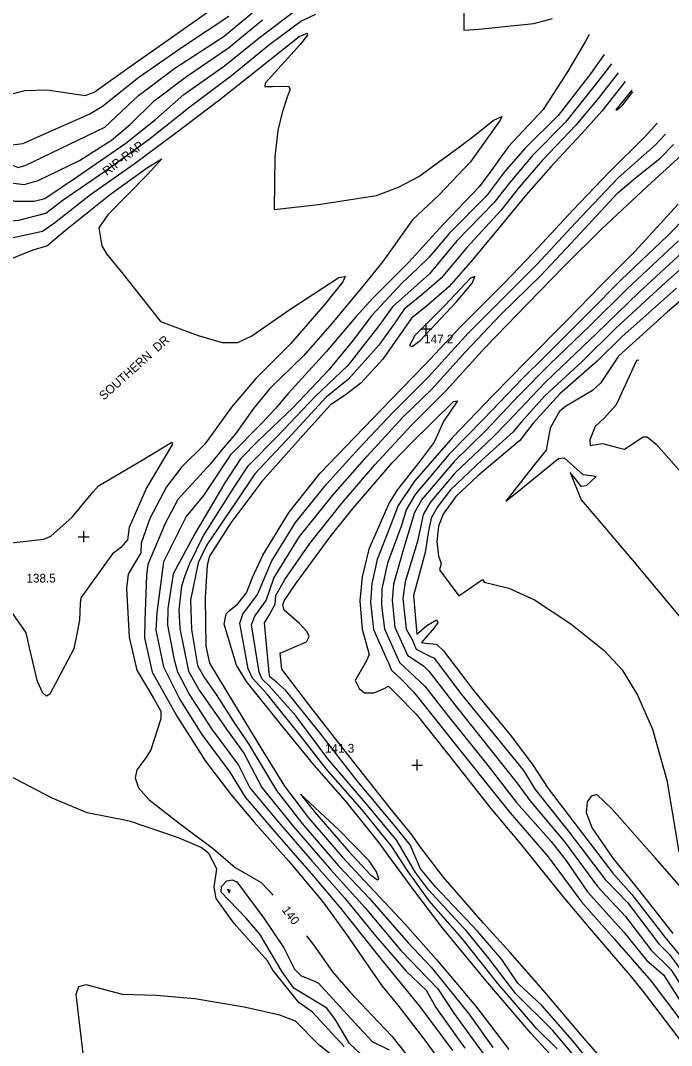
# Model space of a CAD drawing. Extents: x 1475150 to 2003689, y 770235 to 1112803.
# Drawn here: x 2001307.2 to 2001456, y 772735.4 to 772969.5 of the extents above; entities that cross this region are included whole.
import ezdxf

# ---------------------------------------------------------------- set-up
doc = ezdxf.new("R2010")
doc.units = 0
for name, color, linetype in [('RD_DTM_Major1', 7, 'Continuous'), ('RD_DTM_Major1_Lbl', 7, 'Continuous'), ('RD_DTM_Minor1', 7, 'Continuous'), ('RD_DTM_Spot_Elev', 7, 'Continuous'), ('RD_TX_Misc1', 7, 'Continuous')]:
    doc.layers.add(name, color=color, linetype=linetype)

msp = doc.modelspace()

# ---------------------------------------------------------------- linework, layer by layer
at = {"layer": 'RD_DTM_Major1'}
for points in [[(2001296.16, 772940.62), (2001296.64, 772940.33), (2001306.62, 772935.95), (2001308.28, 772936.4), (2001318.3, 772941.16), (2001326.52, 772945.1), (2001334.2, 772952.35), (2001342.51, 772958.6), (2001353.78, 772965.95), (2001362.41, 772973.06)], [(2001443.83, 772957.55), (2001439.24, 772951.71), (2001434.16, 772945.57), (2001426.51, 772937.59), (2001421.24, 772931.52), (2001417.03, 772926.13), (2001409.26, 772917.65), (2001403.33, 772910.62), (2001398.91, 772906.84), (2001394.94, 772903.6), (2001392.63, 772900.2), (2001389.12, 772895.31), (2001382.22, 772887.55), (2001377.12, 772883.49), (2001369.22, 772874.91), (2001360.77, 772865.93), (2001356.41, 772859.49), (2001349.8, 772849.71), (2001347.87, 772845.63), (2001346.07, 772837.12), (2001346.35, 772830.38), (2001347.66, 772822.22), (2001349.16, 772819.57), (2001351.94, 772815.55), (2001355.84, 772809.49), (2001359.32, 772804.32), (2001365.74, 772793.67), (2001371.52, 772786.15), (2001379.91, 772776.46), (2001386.97, 772768.97), (2001395.79, 772758.81), (2001401.05, 772753.27), (2001409.67, 772742.65), (2001415.19, 772734.96)], [(2001429.9, 772734.61), (2001425.21, 772739.23), (2001416.31, 772749.53), (2001408.1, 772759.91), (2001400.61, 772768.46), (2001395.56, 772775.46), (2001392.11, 772780.87), (2001385.34, 772789.21), (2001377.12, 772798.59), (2001371.26, 772806.01), (2001363.62, 772815.66), (2001360.28, 772819.31), (2001359.28, 772821.42), (2001357.34, 772831.86), (2001358.01, 772833.94), (2001361.39, 772838.41), (2001364.64, 772846.1), (2001370.11, 772854.83), (2001377.18, 772863.59), (2001384.56, 772871.72), (2001392.38, 772880.02), (2001400.46, 772888.09), (2001409.56, 772898.08), (2001418.04, 772906.6), (2001425.32, 772913.88), (2001434.05, 772923.27), (2001443.78, 772933.57), (2001452.3, 772941.11), (2001454.59, 772943.53)], [(2001299.72, 772912.91), (2001310.13, 772917.09), (2001313.27, 772918.06), (2001317.91, 772921.94), (2001327.81, 772929.85), (2001336.24, 772935.96), (2001339.57, 772937.92), (2001336.31, 772934.42), (2001327.18, 772925.09), (2001325.14, 772922.14), (2001325.81, 772918.02), (2001326.86, 772916.2), (2001330.71, 772911.53), (2001339.24, 772900.73), (2001347.86, 772897.54), (2001353.29, 772895.98), (2001356.93, 772895.94), (2001360.1, 772897.48), (2001368.75, 772903.51), (2001379.95, 772910.82), (2001381.39, 772911), (2001380.87, 772909.78), (2001376.82, 772904.76), (2001368.92, 772895.66), (2001361.01, 772887.71), (2001355.45, 772881.21), (2001349.34, 772872.71), (2001344.02, 772867.51), (2001340.57, 772863), (2001336.79, 772855.76), (2001334.84, 772850.16), (2001334.73, 772847.91), (2001331.87, 772843.03), (2001331.47, 772839.77), (2001332.05, 772828.65), (2001333.81, 772821.15), (2001337.64, 772814.7), (2001339.31, 772811.73), (2001339.32, 772810), (2001336.99, 772802.93), (2001335.9, 772801.09), (2001333.8, 772798.36), (2001333.41, 772796.5), (2001334.22, 772794.23), (2001336.56, 772791.56), (2001343.52, 772786.15), (2001351.32, 772780.35), (2001356.32, 772776.04), (2001362.2, 772772.59), (2001364.94, 772769.75)], [(2001457.58, 772919.17), (2001445.85, 772908.2), (2001437.43, 772899.85), (2001428.13, 772890.9), (2001421, 772883.78), (2001413.48, 772875.76), (2001406.33, 772868.79), (2001398.95, 772860.08), (2001397.24, 772857.11), (2001394.83, 772849.07), (2001392.44, 772840.74), (2001392.16, 772837.01), (2001392.75, 772830.93), (2001395.67, 772824.56), (2001399.42, 772822.06), (2001400.52, 772820.9), (2001406.45, 772813.17), (2001414.81, 772802.79), (2001420.72, 772795.32), (2001423.61, 772791.35), (2001431.59, 772781.86), (2001439.07, 772771.7), (2001445.49, 772764.85), (2001451.31, 772757.14), (2001455.85, 772752.77), (2001461.13, 772744.54)], [(2001448.5, 772891.93), (2001448.02, 772891.82), (2001443.37, 772881.74), (2001440.65, 772878.72), (2001438.52, 772876.78), (2001437.33, 772873.7), (2001437.43, 772872.45), (2001440.2, 772872.92), (2001443.97, 772871.92), (2001445.22, 772871.58), (2001449.53, 772874.43), (2001450.39, 772874.43), (2001452.46, 772872.76), (2001459.39, 772864.9)], [(2001381.18, 772735.16), (2001373.95, 772743.03), (2001370.83, 772745.18), (2001364.91, 772752.61), (2001363.7, 772754.76), (2001356.06, 772763.28), (2001351.96, 772769), (2001351.46, 772771.53), (2001352.13, 772775.75), (2001350.26, 772779.27), (2001348.49, 772780.6), (2001343.31, 772782.84), (2001332.16, 772786.62), (2001322.47, 772788.55), (2001314.46, 772791.91), (2001302.64, 772798.03)], [(2001372.58, 772760.48), (2001374.16, 772758.4), (2001378.5, 772752.21), (2001382.6, 772747.54), (2001388.99, 772740.81), (2001392.06, 772737.55), (2001397.64, 772730.56)]]:
    msp.add_lwpolyline(points, dxfattribs=at)
at = {"layer": 'RD_DTM_Minor1'}
for points in [[(2001408.53, 772975.34), (2001408.53, 772967.28), (2001411.99, 772967.54), (2001424.5, 772968.83), (2001428.81, 772969.95)], [(2001286.37, 772940.91), (2001287.58, 772938.05), (2001288.71, 772936.73), (2001291.92, 772934.73), (2001301.18, 772929.93), (2001305.96, 772928.25), (2001310.38, 772928.23), (2001312.83, 772928.82), (2001320.05, 772933.69), (2001331.29, 772941.47), (2001338.07, 772946.92), (2001344.6, 772952.58), (2001353.85, 772959.11), (2001361.77, 772965.53), (2001370.56, 772972.16)], [(2001303.24, 772952.21), (2001308.21, 772953.54), (2001313.36, 772953.68), (2001321.99, 772952.35), (2001324.07, 772953.14), (2001331.75, 772958.59), (2001343.83, 772967.04), (2001352.04, 772972.87)], [(2001292.11, 772939.07), (2001296.61, 772936.23), (2001305.01, 772932.39), (2001308.09, 772932.05), (2001311.28, 772932.95), (2001320.69, 772937.49), (2001328.01, 772942.14), (2001332.32, 772945.77), (2001337.79, 772951.18), (2001345.19, 772956.69), (2001354.75, 772963.26), (2001362.55, 772969.63)], [(2001294.1, 772928.47), (2001300.12, 772924.93), (2001304.13, 772923.63), (2001306.89, 772923.86), (2001313.01, 772925.48), (2001317.02, 772928.51), (2001326.46, 772935.02), (2001336.62, 772942.37), (2001346.32, 772950.07), (2001355.45, 772956.9), (2001364.23, 772964.07), (2001371.33, 772969.35), (2001374.76, 772970.98)], [(2001299.38, 772943.01), (2001302.84, 772941.55), (2001305.27, 772941.08), (2001307.87, 772941.41), (2001311.91, 772943.22), (2001322.93, 772948.12), (2001325.95, 772949.95), (2001334.31, 772956.54), (2001344.7, 772963.79), (2001354.81, 772970.5)], [(2001302.79, 772919.32), (2001312.25, 772921.42), (2001315.04, 772923.27), (2001323.24, 772929.73), (2001333.18, 772936.8), (2001342.75, 772943.86), (2001352.78, 772951.46), (2001361.25, 772958.12), (2001370.92, 772965.81), (2001372.76, 772966.61), (2001372.8, 772966.17), (2001371.19, 772964.12), (2001363.14, 772955.19), (2001363.04, 772954.4), (2001364.78, 772954.43), (2001368.47, 772954.48), (2001368.87, 772953.8), (2001368.18, 772952.01), (2001367.04, 772948.51), (2001366.06, 772944.4), (2001365.35, 772938.34), (2001365.18, 772926.34), (2001375.34, 772927.51), (2001388.62, 772929.53), (2001393.64, 772931.44), (2001398.29, 772933.89), (2001407.58, 772940.61), (2001411.35, 772943.51), (2001415.24, 772946.63), (2001417.24, 772947.55), (2001416.86, 772946.71), (2001410.06, 772937.19), (2001402.93, 772929.71), (2001396.84, 772923.96), (2001390, 772914.48), (2001384.85, 772908.03), (2001377.94, 772899.79), (2001371.91, 772892.91), (2001364.22, 772885.47), (2001360.49, 772880.91), (2001356.36, 772875.12), (2001353.18, 772871.39), (2001350.69, 772868.25), (2001343.2, 772860.13), (2001340.28, 772854.58), (2001336.31, 772845.24), (2001336, 772842.72), (2001335.67, 772832.43), (2001335.61, 772828.49), (2001337.35, 772820.64), (2001343.15, 772810.39), (2001349.55, 772800.37), (2001355.37, 772792.66), (2001360.67, 772786.4), (2001368.47, 772777.54), (2001376.34, 772768.22), (2001381.7, 772760.75), (2001389.91, 772748.94), (2001393.48, 772744.61), (2001399.84, 772736.31), (2001405.9, 772727.95)], [(2001437.2, 772966.31), (2001436.27, 772964.6), (2001432.11, 772957.56), (2001426.7, 772949.15), (2001418.75, 772940.69), (2001414.49, 772934.81), (2001412.04, 772931.48), (2001403.76, 772922.83), (2001395.97, 772914.32), (2001387.79, 772906.18), (2001383.86, 772901.79), (2001377.09, 772893.79), (2001368.43, 772884.28), (2001365.51, 772880.89), (2001362.47, 772877.62), (2001355.22, 772870.28), (2001349.03, 772861), (2001345.12, 772856.25), (2001339.93, 772845.86), (2001338.37, 772834.22), (2001338.17, 772830.28), (2001339.89, 772821.86), (2001343.63, 772814.41), (2001348.67, 772806.4), (2001355.08, 772797.79), (2001358.57, 772792.13), (2001365.8, 772783.65), (2001374.18, 772774.1), (2001380.38, 772766.75), (2001389.53, 772755.24), (2001398.44, 772744.36), (2001405.95, 772734.26)], [(2001440.64, 772961.7), (2001437.5, 772957.3), (2001430.09, 772947.82), (2001422.46, 772940.28), (2001417.84, 772934.94), (2001413.69, 772929.43), (2001405.17, 772920.83), (2001400.53, 772915.35), (2001397.89, 772912.78), (2001394.55, 772909.64), (2001387.41, 772902.01), (2001383.22, 772896.46), (2001377.71, 772889.73), (2001369.44, 772881), (2001361.63, 772873.61), (2001357.5, 772869.36), (2001353.96, 772863.89), (2001347.15, 772852.41), (2001342.14, 772843.1), (2001340.93, 772835.19), (2001340.83, 772831.36), (2001342.33, 772823.48), (2001343.13, 772820.74), (2001345.83, 772815.46), (2001350.9, 772807.75), (2001357.06, 772799.42), (2001359.68, 772794.28), (2001365.7, 772786.91), (2001373.82, 772777.59), (2001381.27, 772769.1), (2001388.35, 772760.44), (2001395.26, 772752.44), (2001399.94, 772748.03), (2001402.16, 772744.1), (2001408.8, 772734.82)], [(2001442.26, 772959.6), (2001438.64, 772954.87), (2001431.75, 772946.31), (2001424.25, 772938.69), (2001419.06, 772932.53), (2001415.43, 772927.85), (2001406.95, 772919.18), (2001400.66, 772911.66), (2001392.25, 772904.09), (2001389.14, 772899.75), (2001382.05, 772890.7), (2001374.58, 772883.62), (2001365.86, 772874.49), (2001359.13, 772867.64), (2001355.98, 772862.95), (2001349.06, 772851.97), (2001345.77, 772845.28), (2001344.83, 772842.92), (2001344.03, 772840.32), (2001343.42, 772834.87), (2001343.67, 772830.6), (2001345.66, 772820.86), (2001348.1, 772816.54), (2001354.66, 772807.09), (2001358.25, 772802.19), (2001362.42, 772794.32), (2001369.46, 772785.53), (2001378.15, 772775.53), (2001386.03, 772766.84), (2001394.15, 772757.08), (2001402.56, 772748.34), (2001406.28, 772742.81), (2001411.29, 772735.82), (2001419.2, 772725.09)], [(2001445.38, 772955.54), (2001440.04, 772948.79), (2001436.29, 772944.56), (2001428.38, 772936.11), (2001422.8, 772929.67), (2001416.79, 772922.37), (2001410.54, 772914.83), (2001405.21, 772908.78), (2001399.96, 772904.19), (2001396.59, 772901.51), (2001390.06, 772892.18), (2001385.04, 772886.69), (2001381.45, 772883.91), (2001378.08, 772881.7), (2001371.76, 772874.74), (2001362.41, 772864.23), (2001355.27, 772854.74), (2001350.39, 772847.19), (2001349.87, 772845.09), (2001349.44, 772837.67), (2001349.58, 772826.59), (2001350.43, 772822.68), (2001355.92, 772813.65), (2001362.18, 772803.36), (2001367.59, 772794.59), (2001373.03, 772787.39), (2001380.72, 772778.5), (2001385.81, 772773.03), (2001395.02, 772763.16), (2001402.2, 772755.09), (2001411.22, 772744.45), (2001418.81, 772734.51)], [(2001446.89, 772953.56), (2001443.24, 772949.11), (2001443.63, 772949.06), (2001444.83, 772950.25), (2001447.17, 772953.19)], [(2001430.46, 772730.97), (2001423.81, 772738.25), (2001413.58, 772750.21), (2001403.56, 772762.33), (2001396.9, 772771.14), (2001388.99, 772781.99), (2001381.47, 772791.3), (2001374.38, 772799.39), (2001366.59, 772808.91), (2001358.86, 772818.5), (2001356.63, 772822.28), (2001353.79, 772831.64), (2001354.21, 772833.95), (2001354.98, 772834.77), (2001356.83, 772836.22), (2001358.85, 772838.79), (2001360.26, 772842.31), (2001362.59, 772847.36), (2001368.62, 772857.18), (2001375.75, 772866.11), (2001383.6, 772874.31), (2001391.94, 772882.9), (2001399.54, 772890.76), (2001407.96, 772899.67), (2001417.82, 772909.62), (2001424.46, 772916.49), (2001433.46, 772926.19), (2001441.73, 772934.86), (2001450.07, 772943.05), (2001452.68, 772946.02)], [(2001435.51, 772730.96), (2001428.77, 772738.91), (2001420.39, 772747.23), (2001414.36, 772755.21), (2001409.29, 772761.38), (2001400.45, 772770.96), (2001397.52, 772774.94), (2001393.26, 772782.24), (2001386.53, 772790.29), (2001377.48, 772800.86), (2001370.12, 772810.69), (2001364.05, 772817.52), (2001362.49, 772819.04), (2001361.74, 772820.7), (2001360.06, 772831.5), (2001360.81, 772833.46), (2001363.41, 772837.02), (2001365.11, 772842.15), (2001371, 772851.67), (2001378.6, 772861.06), (2001386.47, 772870.02), (2001394.59, 772878.92), (2001401.17, 772885.22), (2001408.85, 772893.72), (2001416.96, 772902.38), (2001426.15, 772911.24), (2001433.08, 772918.67), (2001443.73, 772930.12), (2001447.77, 772933.57), (2001453.32, 772938), (2001456.41, 772941.16)], [(2001441.15, 772726.91), (2001433.4, 772736.5), (2001426.38, 772744.54), (2001420.86, 772749.63), (2001417.2, 772755.04), (2001411.64, 772761.53), (2001402.03, 772771.64), (2001398.64, 772775.73), (2001396.24, 772781.23), (2001392.38, 772786.02), (2001384.15, 772795.81), (2001375.38, 772807.13), (2001367.88, 772816.51), (2001365.73, 772818.4), (2001364.19, 772819.56), (2001364.04, 772820.51), (2001362.96, 772831.95), (2001364.06, 772833.7), (2001365.44, 772836.18), (2001365.6, 772838.19), (2001367.64, 772841.85), (2001373.32, 772850.05), (2001380.72, 772859.34), (2001388.23, 772868.03), (2001396.54, 772877.02), (2001404.41, 772884.89), (2001413.47, 772894.89), (2001423.1, 772904.78), (2001431.57, 772913.46), (2001440.06, 772921.89), (2001450.47, 772931.69), (2001458.29, 772938.71)], [(2001464.29, 772929.71), (2001455.08, 772920.29), (2001444.48, 772910.25), (2001437.08, 772902.8), (2001427.01, 772892.79), (2001421.93, 772887.74), (2001413.14, 772878.55), (2001405.17, 772870.44), (2001397.39, 772861.23), (2001395.33, 772857.76), (2001394.31, 772854.18), (2001391.1, 772845.52), (2001389.8, 772839.71), (2001389.76, 772835.92), (2001390.4, 772830.54), (2001393.86, 772822.9), (2001399.62, 772817.49), (2001405.06, 772810.52), (2001413.49, 772800), (2001420.59, 772790.93), (2001428.47, 772782), (2001431.83, 772777.72), (2001436.82, 772770.51), (2001445.08, 772761.26), (2001450.25, 772754.86), (2001454.13, 772751.55), (2001459.75, 772742.89)], [(2001457.51, 772927.52), (2001447.69, 772916.82), (2001440.16, 772909.29), (2001432.16, 772901.04), (2001423.03, 772891.87), (2001415.13, 772883.88), (2001405.93, 772874.25), (2001397.23, 772864.25), (2001393.51, 772858.7), (2001392.34, 772855.53), (2001388.77, 772846.41), (2001387.51, 772840.83), (2001387.24, 772836.62), (2001387.93, 772830.38), (2001391.03, 772823.43), (2001391.42, 772822.66), (2001391.92, 772821.21), (2001394.33, 772818.99), (2001397.03, 772816.19), (2001399.5, 772813.13), (2001407.17, 772803.45), (2001416.51, 772791.74), (2001419.1, 772788.56), (2001427.78, 772778.5), (2001435.45, 772768.23), (2001443, 772759.69), (2001451.31, 772750.11), (2001458.58, 772740.52)], [(2001461.36, 772919.26), (2001448.56, 772907.38), (2001438.75, 772897.92), (2001430.85, 772890.42), (2001427.01, 772886.78), (2001418.68, 772877.89), (2001415.12, 772874.24), (2001406.5, 772866.08), (2001400.88, 772859.43), (2001399.26, 772856.71), (2001398.63, 772853.72), (2001397.84, 772850.24), (2001395.11, 772841.31), (2001394.6, 772837.51), (2001395.38, 772830.47), (2001396.84, 772827.94), (2001397.2, 772826.96), (2001397.65, 772825.94), (2001400.6, 772824.39), (2001401.74, 772823.85), (2001408.04, 772815.58), (2001416.13, 772805.57), (2001422.17, 772798.24), (2001424.86, 772793.86), (2001432.63, 772784.15), (2001440.84, 772773.3), (2001445.97, 772768.06), (2001453.06, 772758.58), (2001455.5, 772756.19), (2001458.96, 772751.56)], [(2001464.81, 772918.75), (2001454.65, 772909.66), (2001443.29, 772899.26), (2001435.66, 772891.7), (2001427.04, 772883.78), (2001421.68, 772877.85), (2001419.71, 772875.46), (2001412.69, 772869.16), (2001405.49, 772862.3), (2001402.55, 772858.46), (2001401.09, 772855.81), (2001400.38, 772852.46), (2001399.67, 772848), (2001397.03, 772838.16), (2001397.83, 772829.31), (2001400.11, 772831.35), (2001402.32, 772832.61), (2001402.63, 772832.02), (2001401.77, 772830.79), (2001398.89, 772827.46), (2001399.77, 772827.25), (2001402.31, 772827.03), (2001403.92, 772825.5), (2001410.92, 772816.35), (2001419.16, 772806.37), (2001424.19, 772799.61), (2001427.8, 772794.11), (2001433.66, 772786.44), (2001442.61, 772774.79), (2001446.9, 772769.91), (2001454.57, 772760.07), (2001459.53, 772753.98)], [(2001472.44, 772917.75), (2001455.05, 772902.95), (2001443.89, 772892.86), (2001439.75, 772886.69), (2001437.96, 772885.03), (2001431.75, 772881.36), (2001430.43, 772880.2), (2001429.47, 772878.61), (2001428.24, 772876.38), (2001427.32, 772871.4), (2001424.65, 772868.1), (2001418.11, 772859.71), (2001420.33, 772861.47), (2001430.17, 772869.45), (2001431.44, 772869.65), (2001435.73, 772865.78), (2001437.71, 772865.6), (2001438.8, 772865.37), (2001436.51, 772863.22), (2001435.38, 772863.1), (2001434.27, 772864.52), (2001432.84, 772866.23), (2001435.36, 772859.99), (2001439.85, 772854.78), (2001447.88, 772845.25), (2001458.09, 772832.97)], [(2001404.23, 772904.38), (2001397.36, 772897.58), (2001396.1, 772895.26), (2001396.75, 772895.05), (2001398.54, 772896.41), (2001406.86, 772905.22), (2001410.54, 772909.61), (2001411.02, 772911), (2001410.06, 772910.66), (2001404.23, 772904.38)], [(2001457.15, 772908.39), (2001444.67, 772897.25), (2001439.03, 772891.73), (2001430.5, 772884.22), (2001424.35, 772877.56), (2001421.33, 772873.61), (2001411.77, 772865.51), (2001406.71, 772860.8), (2001403.78, 772856.76), (2001402.74, 772853.97), (2001402.35, 772850.53), (2001402.78, 772847.16), (2001403.34, 772845.48), (2001403.01, 772844.05), (2001407.42, 772838.08), (2001412.77, 772841.84), (2001413.18, 772841.21), (2001415.41, 772840.68), (2001418.79, 772839.88), (2001424.65, 772837.18), (2001432.95, 772831.68), (2001440.58, 772825.61), (2001444.75, 772821.2), (2001448.21, 772815.38), (2001451.61, 772807.64), (2001454.89, 772795.99), (2001457.7, 772779.6)], [(2001445.27, 772726.51), (2001436.51, 772736.48), (2001426.17, 772748.59), (2001419.09, 772756.65), (2001412.97, 772763.38), (2001403.83, 772773.92), (2001398.39, 772781.03), (2001396.74, 772783.46), (2001391.7, 772789.61), (2001382.27, 772801.59), (2001373.57, 772812.67), (2001366.92, 772821.36), (2001366.54, 772824.98), (2001372.56, 772827.59), (2001373.23, 772828.78), (2001372.74, 772829.91), (2001370.99, 772831.79), (2001367.48, 772834.83), (2001367.16, 772836.04), (2001367.47, 772836.97), (2001370.2, 772840.97), (2001378, 772851.56), (2001383.26, 772858.12), (2001392.13, 772868.48), (2001396.63, 772873.15), (2001406.14, 772882.51), (2001407.1, 772882.63)], [(2001407.1, 772882.63), (2001403.9, 772877.92), (2001401.73, 772873.22), (2001398.59, 772868.92), (2001393.38, 772862.36), (2001391.46, 772859.32), (2001386.87, 772848.73), (2001385.31, 772842.4), (2001384.77, 772836.92), (2001385.33, 772830.46), (2001386.93, 772824.67), (2001386.32, 772823.25), (2001383.7, 772818.75), (2001384.61, 772816.94), (2001385.88, 772815.95), (2001388.08, 772815.94), (2001390.36, 772816.9), (2001391.36, 772817.46), (2001393.15, 772815.62), (2001397.62, 772811.1), (2001405.09, 772801.67), (2001414.7, 772789.54), (2001421.48, 772781.43), (2001431.18, 772769.45), (2001437.28, 772762.21), (2001446.86, 772751.02), (2001449.9, 772747.18), (2001458.39, 772735.98)], [(2001301.03, 772849.78), (2001312.59, 772851.03), (2001314.17, 772851.72), (2001319.04, 772856.09), (2001323.87, 772861.87), (2001325.09, 772863.23), (2001335.07, 772869.1), (2001341.81, 772873.21), (2001341.94, 772872.75), (2001336.04, 772862.73), (2001332.1, 772853.68), (2001331.7, 772850.85), (2001330.06, 772849.09), (2001328.24, 772847.67), (2001323.79, 772841.44), (2001321.01, 772837.61), (2001320.88, 772836.37)], [(2001320.88, 772836.37), (2001320.73, 772832.52), (2001319.83, 772827.87), (2001319.45, 772825.96), (2001313.98, 772815.6), (2001313.18, 772815.15), (2001312.27, 772816.05), (2001311.13, 772818.54), (2001309.28, 772826.22), (2001308.74, 772828.69), (2001308.44, 772829.77), (2001304.53, 772835.46)], [(2001388.85, 772773.23), (2001389.11, 772773.44), (2001388.6, 772775.08), (2001386.92, 772777.6), (2001380.04, 772784.55), (2001371.25, 772792.83), (2001374.44, 772788.74), (2001382.26, 772779.67), (2001387.17, 772774.47), (2001388.85, 772773.23)], [(2001459.4, 772770.08), (2001452.24, 772778.25), (2001442.45, 772789.37), (2001438.95, 772792.72), (2001437.6, 772792.32), (2001436.73, 772791.06), (2001436.49, 772788.6), (2001437.83, 772785.04), (2001442.55, 772778.21), (2001448.52, 772770.85), (2001456.31, 772761.01)], [(2001388.63, 772729.96), (2001382.4, 772735.86), (2001379.2, 772741.25), (2001377.21, 772743.93), (2001369.7, 772748.52), (2001367.01, 772752.25), (2001361.96, 772760.86), (2001358.74, 772764.53), (2001353.06, 772770.39), (2001353.15, 772771.71), (2001354.41, 772773.03), (2001355.62, 772773.25), (2001356.68, 772772.74), (2001362.83, 772764.48), (2001367.44, 772757.67), (2001369.84, 772752.85), (2001371.39, 772751.28), (2001374.25, 772750.19), (2001375.35, 772749.61), (2001382.71, 772741.57), (2001387.63, 772736.29), (2001391.48, 772734.41)], [(2001354.63, 772771.07), (2001355.06, 772770.84), (2001354.89, 772770.28), (2001354.63, 772771.07)], [(2001381.55, 772730.63), (2001375.32, 772735.62), (2001370.07, 772740.94), (2001366.48, 772742.35), (2001358.34, 772744.16), (2001347.04, 772746.09), (2001338.23, 772746.82), (2001330.52, 772747.06), (2001322.23, 772749.23), (2001320.5, 772748.8), (2001319.9, 772747.05), (2001320.81, 772739.39), (2001321.48, 772733.54)]]:
    msp.add_lwpolyline(points, dxfattribs=at)
at = {"layer": 'RD_DTM_Spot_Elev'}
for p, q in [((2001398.7, 772899.06), (2001401.2, 772899.06)), ((2001399.95, 772897.81), (2001399.95, 772900.31)), ((2001321.68, 772850.34), (2001321.68, 772852.84)), ((2001320.43, 772851.59), (2001322.93, 772851.59)), ((2001397.87, 772798.18), (2001397.87, 772800.68)), ((2001396.62, 772799.43), (2001399.12, 772799.43))]:
    msp.add_line(p, q, dxfattribs=at)

# ---------------------------------------------------------------- texts
at = {"layer": 'RD_DTM_Major1_Lbl'}
msp.add_text('140', height=2, rotation=307.3869, dxfattribs=at).set_placement((2001366.86, 772766.3))
at = {"layer": 'RD_DTM_Spot_Elev'}
for s, p in [('147.2', (2001399.46, 772895.75)), ('138.5', (2001308.6, 772841.14)), ('141.3', (2001376.8, 772802.28))]:
    msp.add_text(s, height=2, dxfattribs=at).set_placement(p)
at = {"layer": 'RD_TX_Misc1'}
for s, rotation, p in [('RIP-RAP', 37.4054, (2001326.97, 772933.94)), ('SOUTHERN  DR', 41.883, (2001326.3, 772882.68))]:
    msp.add_text(s, height=2, rotation=rotation, dxfattribs=at).set_placement(p)

doc.saveas('drawing.dxf')
